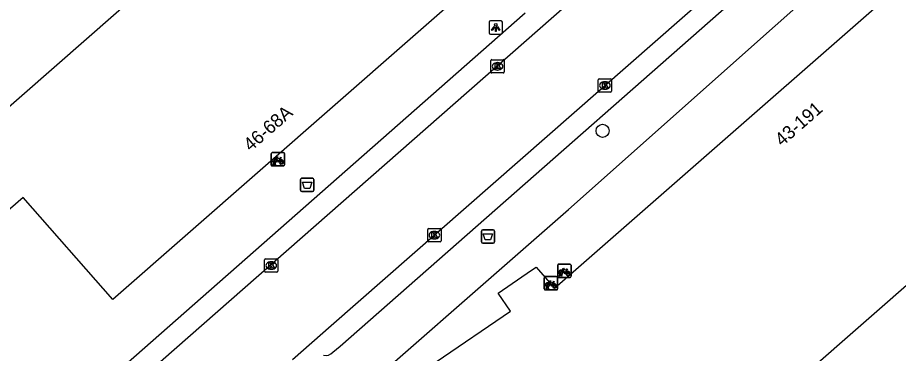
# Model space of a CAD drawing. Extents: x 157466 to 158888, y 383063 to 384677.
# Drawn here: x 158325.5 to 158391.7, y 383836.2 to 383861.4 of the extents above; entities that cross this region are included whole.
import ezdxf

# ---------------------------------------------------------------- set-up
doc = ezdxf.new("R2010")
doc.units = 0
for name, color, linetype in [('IMGEO_Afvalbak', 7, 'Continuous'), ('IMGEO_Boom', 7, 'Continuous'), ('IMGEO_Fietsenrek', 7, 'Continuous'), ('IMGEO_Kolk', 7, 'Continuous'), ('IMGEO_Lichtpunt', 7, 'Continuous'), ('IMGEO_Pand', 7, 'Continuous'), ('IMGEO_Pand_nummerreeks', 7, 'Continuous'), ('IMGEO_Rijbaan_lokaal_open', 7, 'Continuous'), ('IMGEO_Voetpad_open', 7, 'Continuous')]:
    doc.layers.add(name, color=color, linetype=linetype)

msp = doc.modelspace()

# ---------------------------------------------------------------- linework, layer by layer
at = {"layer": 'IMGEO_Afvalbak'}
for p, q in [((158346.765, 383848.405), (158346.765, 383849.205)), ((158346.765, 383849.205), (158346.765, 383848.405)), ((158346.865, 383849.305), (158347.655, 383849.305)), ((158347.655, 383849.305), (158346.865, 383849.305)), ((158347.755, 383849.205), (158347.755, 383848.405)), ((158347.755, 383848.405), (158347.755, 383849.205)), ((158347.655, 383848.305), (158346.865, 383848.305)), ((158346.865, 383848.305), (158347.655, 383848.305)), ((158360.349, 383844.53), (158360.349, 383845.33)), ((158360.349, 383845.33), (158360.349, 383844.53)), ((158360.449, 383845.43), (158361.239, 383845.43)), ((158361.239, 383845.43), (158360.449, 383845.43)), ((158361.339, 383845.33), (158361.339, 383844.53)), ((158361.339, 383844.53), (158361.339, 383845.33)), ((158361.239, 383844.43), (158360.449, 383844.43)), ((158360.449, 383844.43), (158361.239, 383844.43))]:
    msp.add_line(p, q, dxfattribs=at)
for points in [[(158346.908, 383849.019), (158347.612, 383849.019), (158347.463, 383848.549), (158347.057, 383848.549), (158346.908, 383849.019)], [(158360.492, 383845.144), (158361.196, 383845.144), (158361.047, 383844.674), (158360.641, 383844.674), (158360.492, 383845.144)]]:
    msp.add_lwpolyline(points, dxfattribs=at)
for centre, start, end in [((158346.865, 383849.205), 90, 180), ((158346.865, 383849.205), 90, 180), ((158347.655, 383849.205), 0, 90), ((158347.655, 383849.205), 360, 90), ((158346.865, 383848.405), 180, 270), ((158346.865, 383848.405), 180, 270), ((158347.655, 383848.405), 270, 0), ((158347.655, 383848.405), 270, 0), ((158360.449, 383845.33), 90, 180), ((158360.449, 383845.33), 90, 180), ((158361.239, 383845.33), 0, 90), ((158361.239, 383845.33), 360, 90), ((158360.449, 383844.53), 180, 270), ((158360.449, 383844.53), 180, 270), ((158361.239, 383844.53), 270, 0), ((158361.239, 383844.53), 270, 0)]:
    msp.add_arc(centre, 0.1, start, end, dxfattribs=at)
at = {"layer": 'IMGEO_Boom'}
msp.add_circle((158369.464, 383852.871), 0.489, dxfattribs=at)
at = {"layer": 'IMGEO_Fietsenrek'}
for p, q in [((158344.558, 383850.306), (158344.558, 383851.147)), ((158344.558, 383851.147), (158344.558, 383850.306)), ((158344.633, 383851.231), (158345.474, 383851.231)), ((158345.474, 383851.231), (158344.633, 383851.231)), ((158345.245, 383850.78), (158345.281, 383850.685)), ((158345.558, 383851.156), (158345.558, 383850.315)), ((158345.558, 383850.315), (158345.558, 383851.156)), ((158345.483, 383850.231), (158344.642, 383850.231)), ((158344.642, 383850.231), (158345.483, 383850.231)), ((158344.685, 383850.315), (158344.724, 383850.475)), ((158344.719, 383850.315), (158344.685, 383850.315)), ((158344.754, 383850.463), (158344.719, 383850.315)), ((158344.796, 383850.487), (158344.795, 383850.491)), ((158344.837, 383850.315), (158344.803, 383850.457)), ((158344.827, 383850.498), (158344.828, 383850.491)), ((158344.835, 383850.461), (158344.87, 383850.315)), ((158344.87, 383850.315), (158344.837, 383850.315)), ((158366.161, 383842.858), (158367.002, 383842.858)), ((158367.002, 383842.858), (158366.161, 383842.858)), ((158366.086, 383841.933), (158366.086, 383842.774)), ((158366.086, 383842.774), (158366.086, 383841.933)), ((158366.773, 383842.407), (158366.809, 383842.312)), ((158367.086, 383842.783), (158367.086, 383841.942)), ((158367.086, 383841.942), (158367.086, 383842.783)), ((158365.08, 383840.991), (158365.08, 383841.832)), ((158365.08, 383841.832), (158365.08, 383840.991)), ((158365.155, 383841.916), (158365.996, 383841.916)), ((158365.996, 383841.916), (158365.155, 383841.916)), ((158366.08, 383841.841), (158366.08, 383841)), ((158366.08, 383841), (158366.08, 383841.841)), ((158367.011, 383841.858), (158366.17, 383841.858)), ((158366.17, 383841.858), (158367.011, 383841.858)), ((158366.213, 383841.942), (158366.252, 383842.102)), ((158366.247, 383841.942), (158366.213, 383841.942)), ((158366.282, 383842.09), (158366.247, 383841.942)), ((158366.324, 383842.114), (158366.323, 383842.118)), ((158366.365, 383841.942), (158366.331, 383842.084)), ((158366.355, 383842.125), (158366.356, 383842.118)), ((158366.363, 383842.088), (158366.398, 383841.942)), ((158366.398, 383841.942), (158366.365, 383841.942)), ((158366.005, 383840.916), (158365.164, 383840.916)), ((158365.164, 383840.916), (158366.005, 383840.916)), ((158365.207, 383841), (158365.246, 383841.16)), ((158365.241, 383841), (158365.207, 383841)), ((158365.276, 383841.148), (158365.241, 383841)), ((158365.318, 383841.172), (158365.317, 383841.176)), ((158365.359, 383841), (158365.325, 383841.142)), ((158365.349, 383841.183), (158365.35, 383841.176)), ((158365.357, 383841.146), (158365.392, 383841)), ((158365.392, 383841), (158365.359, 383841)), ((158365.767, 383841.465), (158365.803, 383841.37))]:
    msp.add_line(p, q, dxfattribs=at)
for points in [[(158344.871, 383850.757), (158344.966, 383850.921), (158345.052, 383850.907), (158345.054, 383850.898), (158344.998, 383850.887), (158344.971, 383850.842), (158345.227, 383850.801)], [(158345.167, 383850.513), (158345.117, 383850.513), (158344.926, 383850.764), (158344.907, 383850.732)], [(158345.214, 383850.776), (158344.957, 383850.817), (158344.94, 383850.788), (158345.107, 383850.568), (158345.214, 383850.776)], [(158345.227, 383850.801), (158345.252, 383850.85), (158345.246, 383850.854), (158345.223, 383850.858), (158345.211, 383850.865), (158345.21, 383850.868), (158345.212, 383850.873), (158345.307, 383850.858), (158345.309, 383850.848), (158345.299, 383850.835), (158345.287, 383850.829), (158345.273, 383850.835), (158345.245, 383850.78)], [(158344.892, 383850.705), (158344.84, 383850.615), (158344.8, 383850.59), (158344.801, 383850.637), (158344.856, 383850.731)], [(158345.262, 383850.678), (158345.232, 383850.755), (158345.123, 383850.537), (158345.166, 383850.537)], [(158345.196, 383850.537), (158345.316, 383850.536), (158345.272, 383850.65)], [(158345.292, 383850.657), (158345.347, 383850.512), (158345.197, 383850.512)], [(158366.42, 383842.332), (158366.368, 383842.242), (158366.328, 383842.217), (158366.329, 383842.264), (158366.384, 383842.358)], [(158366.399, 383842.384), (158366.494, 383842.548), (158366.58, 383842.534), (158366.582, 383842.525), (158366.526, 383842.514), (158366.499, 383842.469), (158366.755, 383842.428)], [(158366.695, 383842.14), (158366.645, 383842.14), (158366.454, 383842.391), (158366.435, 383842.359)], [(158366.742, 383842.403), (158366.485, 383842.444), (158366.468, 383842.415), (158366.635, 383842.195), (158366.742, 383842.403)], [(158366.79, 383842.305), (158366.76, 383842.382), (158366.651, 383842.164), (158366.694, 383842.164)], [(158366.724, 383842.164), (158366.844, 383842.163), (158366.8, 383842.277)], [(158366.82, 383842.284), (158366.875, 383842.139), (158366.725, 383842.139)], [(158366.755, 383842.428), (158366.78, 383842.477), (158366.774, 383842.481), (158366.751, 383842.485), (158366.739, 383842.492), (158366.738, 383842.495), (158366.74, 383842.5), (158366.835, 383842.485), (158366.837, 383842.475), (158366.827, 383842.462), (158366.815, 383842.456), (158366.801, 383842.462), (158366.773, 383842.407)], [(158365.393, 383841.442), (158365.488, 383841.606), (158365.574, 383841.592), (158365.576, 383841.583), (158365.52, 383841.572), (158365.493, 383841.527), (158365.749, 383841.486)], [(158365.736, 383841.461), (158365.479, 383841.502), (158365.462, 383841.473), (158365.629, 383841.253), (158365.736, 383841.461)], [(158365.749, 383841.486), (158365.774, 383841.535), (158365.768, 383841.539), (158365.745, 383841.543), (158365.733, 383841.55), (158365.732, 383841.553), (158365.734, 383841.558), (158365.829, 383841.543), (158365.831, 383841.533), (158365.821, 383841.52), (158365.809, 383841.514), (158365.795, 383841.52), (158365.767, 383841.465)], [(158365.414, 383841.39), (158365.362, 383841.3), (158365.322, 383841.275), (158365.323, 383841.322), (158365.378, 383841.416)], [(158365.689, 383841.198), (158365.639, 383841.198), (158365.448, 383841.449), (158365.429, 383841.417)], [(158365.784, 383841.363), (158365.754, 383841.44), (158365.645, 383841.222), (158365.688, 383841.222)], [(158365.718, 383841.222), (158365.838, 383841.221), (158365.794, 383841.335)], [(158365.814, 383841.342), (158365.869, 383841.197), (158365.719, 383841.197)]]:
    msp.add_lwpolyline(points, dxfattribs=at)
for centre, radius, start, end in [((158344.636, 383851.153), 0.0779, 92.4484, 184.28452), ((158344.636, 383851.153), 0.0779, 92.4484, 184.28452), ((158344.798, 383850.616), 0.159, 62.67661, 242.13685), ((158345.48, 383851.153), 0.0779, 2.4484, 94.28452), ((158345.48, 383851.153), 0.0779, 2.4484, 94.28452), ((158344.636, 383850.309), 0.0779, 182.4484, 274.28452), ((158344.636, 383850.309), 0.0779, 182.4484, 274.28452), ((158344.798, 383850.616), 0.129, 63.31916, 238.90302), ((158344.778, 383850.487), 0.0499, 12.8025, 158.69338), ((158344.798, 383850.616), 0.159, 253.99666, 271.78671), ((158344.778, 383850.487), 0.0174, 12.8025, 163.45023), ((158344.798, 383850.616), 0.129, 253.41502, 269.02044), ((158344.798, 383850.616), 0.129, 283.60429, 43.43025), ((158344.798, 383850.616), 0.159, 283.5766, 46.60424), ((158345.325, 383850.532), 0.159, 113.3408, 178.32165), ((158345.325, 383850.532), 0.159, 187.0065, 105.77075), ((158345.325, 383850.532), 0.129, 113.92302, 177.95563), ((158345.325, 383850.532), 0.129, 188.67146, 104.58832), ((158345.48, 383850.309), 0.0779, 272.4484, 4.28452), ((158345.48, 383850.309), 0.0779, 272.4484, 4.28452), ((158366.164, 383842.78), 0.0779, 92.4484, 184.28452), ((158366.164, 383842.78), 0.0779, 92.4484, 184.28452), ((158367.008, 383842.78), 0.0779, 2.4484, 94.28452), ((158367.008, 383842.78), 0.0779, 2.4484, 94.28452), ((158366.326, 383842.243), 0.159, 62.67661, 242.13685), ((158366.326, 383842.243), 0.129, 63.31916, 238.90302), ((158366.306, 383842.114), 0.0499, 12.8025, 158.69338), ((158366.326, 383842.243), 0.129, 283.60429, 43.43025), ((158366.326, 383842.243), 0.159, 283.5766, 46.60424), ((158366.853, 383842.159), 0.159, 113.3408, 178.32165), ((158366.853, 383842.159), 0.159, 187.0065, 105.77075), ((158366.853, 383842.159), 0.129, 113.92302, 177.95563), ((158366.853, 383842.159), 0.129, 188.67146, 104.58832), ((158365.158, 383841.838), 0.0779, 92.4484, 184.28452), ((158365.158, 383841.838), 0.0779, 92.4484, 184.28452), ((158366.002, 383841.838), 0.0779, 2.4484, 94.28452), ((158366.002, 383841.838), 0.0779, 2.4484, 94.28452), ((158366.164, 383841.936), 0.0779, 182.4484, 274.28452), ((158366.164, 383841.936), 0.0779, 182.4484, 274.28452), ((158366.326, 383842.243), 0.159, 253.99666, 271.78671), ((158366.306, 383842.114), 0.0174, 12.8025, 163.45023), ((158366.326, 383842.243), 0.129, 253.41502, 269.02044), ((158367.008, 383841.936), 0.0779, 272.4484, 4.28452), ((158367.008, 383841.936), 0.0779, 272.4484, 4.28452), ((158365.158, 383840.994), 0.0779, 182.4484, 274.28452), ((158365.158, 383840.994), 0.0779, 182.4484, 274.28452), ((158365.32, 383841.301), 0.159, 62.67661, 242.13685), ((158365.32, 383841.301), 0.129, 63.31916, 238.90302), ((158365.3, 383841.172), 0.0499, 12.8025, 158.69338), ((158365.32, 383841.301), 0.159, 253.99666, 271.78671), ((158365.3, 383841.172), 0.0174, 12.8025, 163.45023), ((158365.32, 383841.301), 0.129, 253.41502, 269.02044), ((158365.32, 383841.301), 0.129, 283.60429, 43.43025), ((158365.32, 383841.301), 0.159, 283.5766, 46.60424), ((158365.847, 383841.217), 0.159, 113.3408, 178.32165), ((158365.847, 383841.217), 0.159, 187.0065, 105.77075), ((158365.847, 383841.217), 0.129, 113.92302, 177.95563), ((158365.847, 383841.217), 0.129, 188.67146, 104.58832), ((158366.002, 383840.994), 0.0779, 272.4484, 4.28452), ((158366.002, 383840.994), 0.0779, 272.4484, 4.28452)]:
    msp.add_arc(centre, radius, start, end, dxfattribs=at)
at = {"layer": 'IMGEO_Kolk'}
for p, q in [((158361.062, 383857.291), (158361.062, 383858.143)), ((158361.137, 383858.217), (158361.989, 383858.217)), ((158362.063, 383858.143), (158362.063, 383857.291)), ((158361.573, 383857.437), (158361.548, 383857.437)), ((158361.55, 383857.997), (158361.575, 383857.997)), ((158361.989, 383857.217), (158361.137, 383857.217)), ((158369.207, 383856.778), (158370.059, 383856.778)), ((158369.132, 383855.852), (158369.132, 383856.704)), ((158369.62, 383856.558), (158369.645, 383856.558)), ((158370.133, 383856.704), (158370.133, 383855.852)), ((158370.059, 383855.778), (158369.207, 383855.778)), ((158369.643, 383855.998), (158369.618, 383855.998)), ((158356.391, 383845.531), (158357.243, 383845.531)), ((158356.316, 383844.605), (158356.316, 383845.457)), ((158356.804, 383845.311), (158356.829, 383845.311)), ((158357.317, 383845.457), (158357.317, 383844.605)), ((158357.243, 383844.531), (158356.391, 383844.531)), ((158356.827, 383844.751), (158356.802, 383844.751)), ((158344.063, 383842.323), (158344.063, 383843.175)), ((158344.138, 383843.249), (158344.99, 383843.249)), ((158344.551, 383843.029), (158344.576, 383843.029)), ((158345.064, 383843.175), (158345.064, 383842.323)), ((158344.99, 383842.249), (158344.138, 383842.249)), ((158344.574, 383842.469), (158344.549, 383842.469))]:
    msp.add_line(p, q, dxfattribs=at)
for points in [[(158361.062, 383857.291), (158361.062, 383858.143)], [(158361.137, 383858.217), (158361.989, 383858.217)], [(158362.063, 383858.143), (158362.063, 383857.291)], [(158361.383, 383857.917), (158361.506, 383857.917), (158361.506, 383857.766), (158361.636, 383857.917), (158361.8, 383857.917), (158361.654, 383857.766), (158361.807, 383857.517), (158361.655, 383857.517), (158361.57, 383857.681), (158361.506, 383857.614), (158361.506, 383857.517), (158361.383, 383857.517), (158361.383, 383857.917)], [(158361.989, 383857.217), (158361.137, 383857.217)], [(158369.207, 383856.778), (158370.059, 383856.778)], [(158369.132, 383855.852), (158369.132, 383856.704)], [(158369.453, 383856.478), (158369.576, 383856.478), (158369.576, 383856.327), (158369.706, 383856.478), (158369.87, 383856.478), (158369.724, 383856.327), (158369.877, 383856.078), (158369.725, 383856.078), (158369.64, 383856.242), (158369.576, 383856.175), (158369.576, 383856.078), (158369.453, 383856.078), (158369.453, 383856.478)], [(158370.133, 383856.704), (158370.133, 383855.852)], [(158370.059, 383855.778), (158369.207, 383855.778)], [(158356.391, 383845.531), (158357.243, 383845.531)], [(158356.316, 383844.605), (158356.316, 383845.457)], [(158356.637, 383845.231), (158356.76, 383845.231), (158356.76, 383845.08), (158356.89, 383845.231), (158357.054, 383845.231), (158356.908, 383845.08), (158357.061, 383844.831), (158356.909, 383844.831), (158356.824, 383844.995), (158356.76, 383844.928), (158356.76, 383844.831), (158356.637, 383844.831), (158356.637, 383845.231)], [(158357.317, 383845.457), (158357.317, 383844.605)], [(158357.243, 383844.531), (158356.391, 383844.531)], [(158344.063, 383842.323), (158344.063, 383843.175)], [(158344.138, 383843.249), (158344.99, 383843.249)], [(158344.384, 383842.949), (158344.507, 383842.949), (158344.507, 383842.798), (158344.637, 383842.949), (158344.801, 383842.949), (158344.655, 383842.798), (158344.808, 383842.549), (158344.656, 383842.549), (158344.571, 383842.713), (158344.507, 383842.646), (158344.507, 383842.549), (158344.384, 383842.549), (158344.384, 383842.949)], [(158345.064, 383843.175), (158345.064, 383842.323)], [(158344.99, 383842.249), (158344.138, 383842.249)]]:
    msp.add_lwpolyline(points, dxfattribs=at)
for centre, start, end in [((158361.139, 383858.141), 91.55205, 178.44795), ((158361.139, 383858.141), 91.55205, 178.44795), ((158361.987, 383858.141), 1.55205, 88.44795), ((158361.987, 383858.141), 1.55205, 88.44795), ((158361.139, 383857.293), 181.55205, 268.44795), ((158361.139, 383857.293), 181.55205, 268.44795), ((158361.987, 383857.293), 271.55205, 358.44795), ((158361.987, 383857.293), 271.55205, 358.44795), ((158369.209, 383856.702), 91.55205, 178.44795), ((158369.209, 383856.702), 91.55205, 178.44795), ((158370.057, 383856.702), 1.55205, 88.44795), ((158370.057, 383856.702), 1.55205, 88.44795), ((158369.209, 383855.854), 181.55205, 268.44795), ((158369.209, 383855.854), 181.55205, 268.44795), ((158370.057, 383855.854), 271.55205, 358.44795), ((158370.057, 383855.854), 271.55205, 358.44795), ((158356.393, 383845.455), 91.55205, 178.44795), ((158356.393, 383845.455), 91.55205, 178.44795), ((158357.241, 383845.455), 1.55205, 88.44795), ((158357.241, 383845.455), 1.55205, 88.44795), ((158356.393, 383844.607), 181.55205, 268.44795), ((158356.393, 383844.607), 181.55205, 268.44795), ((158357.241, 383844.607), 271.55205, 358.44795), ((158357.241, 383844.607), 271.55205, 358.44795), ((158344.14, 383843.173), 91.55205, 178.44795), ((158344.14, 383843.173), 91.55205, 178.44795), ((158344.988, 383843.173), 1.55205, 88.44795), ((158344.988, 383843.173), 1.55205, 88.44795), ((158344.14, 383842.325), 181.55205, 268.44795), ((158344.14, 383842.325), 181.55205, 268.44795), ((158344.988, 383842.325), 271.55205, 358.44795), ((158344.988, 383842.325), 271.55205, 358.44795)]:
    msp.add_arc(centre, 0.0765, start, end, dxfattribs=at)
for centre, major_axis, ratio, start_param, end_param in [((158361.549, 383857.717), (-0.387, 0.002), 0.722429, 4.712389, 7.853982), ((158361.574, 383857.717), (-0.39, 0.002), 0.717154, 1.570796, 4.712389), ((158369.619, 383856.278), (-0.387, 0.002), 0.722429, 4.712389, 7.853982), ((158369.644, 383856.278), (-0.39, 0.002), 0.717154, 1.570796, 4.712389), ((158356.803, 383845.031), (-0.387, 0.002), 0.722429, 4.712389, 7.853982), ((158356.828, 383845.031), (-0.39, 0.002), 0.717154, 1.570796, 4.712389), ((158344.55, 383842.749), (-0.387, 0.002), 0.722429, 4.712389, 7.853982), ((158344.575, 383842.749), (-0.39, 0.002), 0.717154, 1.570796, 4.712389)]:
    msp.add_ellipse(centre, major_axis=major_axis, ratio=ratio, start_param=start_param, end_param=end_param, dxfattribs=at)
at = {"layer": 'IMGEO_Lichtpunt'}
for p, q in [((158360.93, 383861.037), (158360.93, 383860.23)), ((158360.93, 383861.037), (158360.93, 383860.23)), ((158361.832, 383861.132), (158361.024, 383861.132)), ((158361.832, 383861.132), (158361.024, 383861.132)), ((158361.926, 383860.23), (158361.926, 383861.037)), ((158361.926, 383860.23), (158361.926, 383861.037)), ((158361.024, 383860.136), (158361.832, 383860.136)), ((158361.024, 383860.136), (158361.832, 383860.136))]:
    msp.add_line(p, q, dxfattribs=at)
for points in [[(158361.304, 383860.701), (158361.343, 383860.673), (158361.155, 383860.411), (158361.117, 383860.438), (158361.304, 383860.701)], [(158361.516, 383860.673), (158361.554, 383860.7), (158361.741, 383860.438), (158361.702, 383860.41), (158361.516, 383860.673)], [(158361.406, 383860.653), (158361.453, 383860.653), (158361.453, 383860.331), (158361.406, 383860.331), (158361.406, 383860.653)]]:
    msp.add_lwpolyline(points, dxfattribs=at)
msp.add_circle((158361.429, 383860.835), 0.0994, dxfattribs=at)
for centre, start, end in [((158361.024, 383861.037), 90, 180), ((158361.024, 383861.037), 90, 180), ((158361.832, 383861.037), 0, 90), ((158361.832, 383861.037), 0, 90), ((158361.024, 383860.23), 180, 270), ((158361.024, 383860.23), 180, 270), ((158361.832, 383860.23), 270, 0), ((158361.832, 383860.23), 270, 360)]:
    msp.add_arc(centre, 0.0946, start, end, dxfattribs=at)
at = {"layer": 'IMGEO_Pand'}
for points in [[(158323.57, 383853.571), (158349.315, 383876.131), (158349.295, 383876.154), (158349.574, 383876.403)], [(158352.7, 383823.345), (158352.491, 383823.652), (158353.44, 383824.299), (158350.779, 383828.205), (158352.82, 383829.595), (158351.374, 383831.717), (158362.535, 383839.319), (158361.605, 383840.673), (158364.117, 383842.394), (158364.471, 383842.637), (158365.851, 383841.059), (158400.693, 383871.547)], [(158355.597, 383870.083), (158360.445, 383864.546), (158332.648, 383840.19), (158325.925, 383847.859), (158324.404, 383846.53), (158321.054, 383850.357)], [(158406.993, 383854.119), (158380.191, 383830.666)]]:
    msp.add_lwpolyline(points, dxfattribs=at)
at = {"layer": 'IMGEO_Rijbaan_lokaal_open'}
for points in [[(158346.159, 383835.688), (158349.06, 383838.241), (158389.637, 383873.839)], [(158366.829, 383862.356), (158328.842, 383829.024)]]:
    msp.add_lwpolyline(points, dxfattribs=at)
at = {"layer": 'IMGEO_Voetpad_open'}
for points in [[(158347.432, 383829.94), (158366.908, 383846.966), (158397.948, 383874.586)], [(158349.19, 383836.234), (158349.739, 383836.701), (158388.547, 383870.838)], [(158329.844, 383832.003), (158363.639, 383861.729)]]:
    msp.add_lwpolyline(points, dxfattribs=at)
msp.add_arc((158348.639, 383836.747), 0.753, 258.12847, 317.07797, dxfattribs=at)

# ---------------------------------------------------------------- texts
at = {"layer": 'IMGEO_Pand_nummerreeks'}
for s, rotation, p in [('43-191', 41.18994, (158382.942, 383851.656)), ('46-68A', 41.02951, (158343.01, 383851.277))]:
    msp.add_text(s, height=1, rotation=rotation, dxfattribs=at).set_placement(p)

doc.saveas('drawing.dxf')
